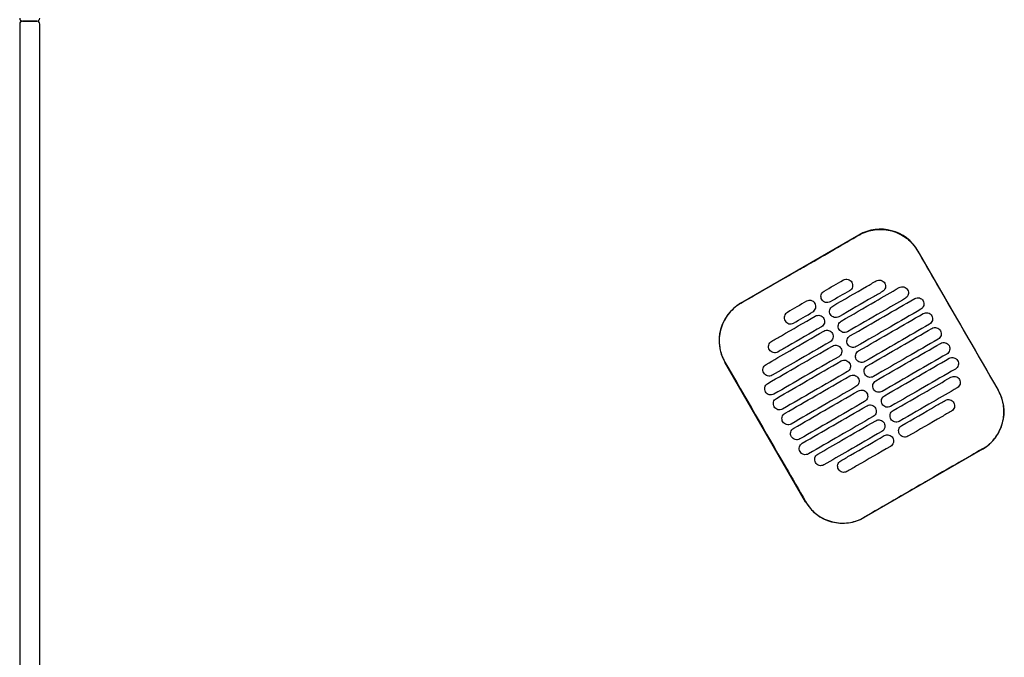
# Model space of a CAD drawing. Header units: metres. Extents: x 15.7 to 54.8, y -39.7 to 1.1.
# Tile 407 of 500: x 35.319 to 36.004, y -3.208 to -2.765. Entities that reach past the tile are written whole.
import ezdxf

# ---------------------------------------------------------------- set-up
doc = ezdxf.new("R2010")
doc.units = ezdxf.units.M
doc.header["$MEASUREMENT"] = 0
doc.layers.add('2D', color=252, linetype='Continuous')

# ---------------------------------------------------------------- blocks, each defined once
blk = doc.blocks.new('2D_QYOS_600')
for p, q in [((-0.00003, -0.971), (-0.00003, -1.855)), ((-0.00003, -0.971), (-0.00003, -1.855)), ((0.01197, -0.969), (0.00197, -0.969)), ((0.00197, -0.969), (0.01197, -0.969)), ((0.01197, -0.969), (0.00197, -0.969)), ((0.00197, -0.969), (0.01197, -0.969)), ((0.01397, -1.855), (0.01397, -0.971)), ((0.01397, -1.855), (0.01397, -0.971)), ((0.50145, -1.16528), (0.58371, -1.11776)), ((0.6247, -1.12873), (0.68072, -1.22571)), ((0.54651, -1.30325), (0.49048, -1.20626)), ((0.66975, -1.2667), (0.58749, -1.31422))]:
    blk.add_line(p, q)
for centre, radius, start, end in [((0.00197, -0.967), 0.002, 180, 270), ((0.00197, -0.967), 0.002, 180, 270), ((0.00197, -0.971), 0.002, 90, 180), ((0.00197, -0.971), 0.002, 90, 180), ((0.01197, -0.967), 0.002, 270, 0), ((0.01197, -0.967), 0.002, 270, 0), ((0.01197, -0.971), 0.002, 0, 90), ((0.01197, -0.971), 0.002, 0, 90), ((0.59872, -1.14374), 0.03, 30.01349, 120.01349), ((0.51646, -1.19126), 0.03, 120.01349, 210.01349), ((0.65474, -1.24072), 0.03, 300.01349, 30.01349), ((0.57248, -1.28824), 0.03, 210.01349, 300.01349)]:
    blk.add_arc(centre, radius, start, end)
for points, knots in [([(0.58377, -1.11786), (0.58443, -1.11748), (0.5851, -1.11712), (0.589, -1.11525), (0.59245, -1.11429), (0.59959, -1.11364), (0.60321, -1.11396), (0.61053, -1.11599), (0.61413, -1.11781), (0.62022, -1.12263), (0.62272, -1.12552), (0.6246, -1.12879)], [-8.20809, -8.20809, -8.20809, -8.20809, -7.978943, -7.978943, -6.912231, -6.912231, -5.830065, -5.830065, -4.632711, -4.632711, -3.498654, -3.498654, -3.498654, -3.498654]), ([(0.54264, -1.14163), (0.54427, -1.14069), (0.54589, -1.13975), (0.5614, -1.13079), (0.57279, -1.1242), (0.58377, -1.11786)], [-12.071476, -12.071476, -12.071476, -12.071476, -11.509189, -11.509189, -6.696301, -6.696301, -6.696301, -6.696301]), ([(0.6246, -1.12879), (0.62916, -1.13668), (0.63389, -1.14488), (0.65254, -1.17718), (0.66658, -1.20148), (0.68063, -1.22577)], [-3.18138, -3.18138, -3.18138, -3.18138, -2.673929, -2.673929, -1.133377, -1.133377, -1.133377, -1.133377]), ([(0.5655, -1.1672), (0.57337, -1.16266), (0.58123, -1.15811), (0.59134, -1.15228), (0.59358, -1.15098), (0.59581, -1.14969)], [0.699452, 0.699452, 0.699452, 0.699452, 3.425217, 3.425217, 4.200582, 4.200582, 4.200582, 4.200582]), ([(0.57293, -1.14905), (0.57335, -1.14881), (0.5739, -1.14859), (0.57508, -1.14844), (0.57563, -1.14848), (0.57671, -1.14876), (0.57723, -1.14901), (0.57819, -1.14974), (0.57855, -1.1502), (0.5788, -1.15063)], [-0.5513269, -0.5513269, -0.5513269, -0.5513269, -0.4030891, -0.4030891, -0.2776846, -0.2776846, -0.1471626, -0.1471626, 0, 0, 0, 0]), ([(0.5788, -1.15063), (0.57904, -1.15105), (0.57926, -1.1516), (0.57941, -1.15279), (0.57937, -1.15334), (0.57909, -1.15442), (0.57884, -1.15494), (0.57811, -1.15589), (0.57765, -1.15625), (0.57723, -1.1565)], [-0.5553938, -0.5553938, -0.5553938, -0.5553938, -0.4045733, -0.4045733, -0.2782728, -0.2782728, -0.147221, -0.147221, 0, 0, 0, 0]), ([(0.59581, -1.14969), (0.59624, -1.14945), (0.59679, -1.14923), (0.59797, -1.14908), (0.59852, -1.14912), (0.5996, -1.1494), (0.60011, -1.14965), (0.60107, -1.15038), (0.60144, -1.15084), (0.60168, -1.15127)], [-0.5513875, -0.5513875, -0.5513875, -0.5513875, -0.4031047, -0.4031047, -0.2776919, -0.2776919, -0.1471638, -0.1471638, 0, 0, 0, 0]), ([(0.55793, -1.16268), (0.55768, -1.16226), (0.55746, -1.16171), (0.55731, -1.16052), (0.55735, -1.15997), (0.55763, -1.15889), (0.55788, -1.15838), (0.55861, -1.15742), (0.55907, -1.15706), (0.5595, -1.15681)], [-0.5554178, -0.5554178, -0.5554178, -0.5554178, -0.4045751, -0.4045751, -0.2782741, -0.2782741, -0.1472211, -0.1472211, 0, 0, 0, 0]), ([(0.60012, -1.15714), (0.59788, -1.15843), (0.59564, -1.15972), (0.58553, -1.16556), (0.57767, -1.17011), (0.5698, -1.17465)], [2.649916, 2.649916, 2.649916, 2.649916, 3.425249, 3.425249, 6.151046, 6.151046, 6.151046, 6.151046]), ([(0.5715, -1.17759), (0.57937, -1.17305), (0.58724, -1.1685), (0.60066, -1.16075), (0.60622, -1.15754), (0.61177, -1.15433)], [0.699452, 0.699452, 0.699452, 0.699452, 3.42526, 3.42526, 5.350619, 5.350619, 5.350619, 5.350619]), ([(0.60168, -1.15127), (0.60193, -1.15169), (0.60215, -1.15224), (0.6023, -1.15343), (0.60226, -1.15398), (0.60198, -1.15506), (0.60173, -1.15557), (0.601, -1.15653), (0.60054, -1.15689), (0.60012, -1.15714)], [-0.5553353, -0.5553353, -0.5553353, -0.5553353, -0.4045593, -0.4045593, -0.278267, -0.278267, -0.1472205, -0.1472205, 0, 0, 0, 0]), ([(0.61177, -1.15433), (0.6122, -1.15408), (0.61275, -1.15387), (0.61393, -1.15372), (0.61448, -1.15375), (0.61556, -1.15404), (0.61607, -1.15429), (0.61703, -1.15502), (0.6174, -1.15548), (0.61764, -1.1559)], [-0.5514248, -0.5514248, -0.5514248, -0.5514248, -0.4031161, -0.4031161, -0.2776965, -0.2776965, -0.1471644, -0.1471644, 0, 0, 0, 0]), ([(0.61764, -1.1559), (0.61789, -1.15633), (0.61811, -1.15688), (0.61826, -1.15807), (0.61822, -1.15862), (0.61794, -1.15969), (0.61769, -1.16021), (0.61696, -1.16117), (0.6165, -1.16153), (0.61608, -1.16178)], [-0.5553003, -0.5553003, -0.5553003, -0.5553003, -0.4045497, -0.4045497, -0.2782639, -0.2782639, -0.1472208, -0.1472208, 0, 0, 0, 0]), ([(0.55325, -1.16538), (0.55301, -1.16496), (0.55264, -1.1645), (0.55168, -1.16377), (0.55116, -1.16352), (0.55009, -1.16324), (0.54953, -1.1632), (0.54835, -1.16335), (0.54781, -1.16357), (0.54738, -1.16381)], [0, 0, 0, 0, 0.1471605, 0.1471605, 0.2776781, 0.2776781, 0.4030803, 0.4030803, 0.5512777, 0.5512777, 0.5512777, 0.5512777]), ([(0.5638, -1.16426), (0.56337, -1.1645), (0.56283, -1.16472), (0.56164, -1.16487), (0.56109, -1.16483), (0.56002, -1.16455), (0.5595, -1.1643), (0.55854, -1.16357), (0.55817, -1.16311), (0.55793, -1.16268)], [-0.5512937, -0.5512937, -0.5512937, -0.5512937, -0.403082, -0.403082, -0.27768, -0.27768, -0.1471612, -0.1471612, 0, 0, 0, 0]), ([(0.61608, -1.16178), (0.61052, -1.16499), (0.60496, -1.1682), (0.59154, -1.17595), (0.58367, -1.1805), (0.5758, -1.18504)], [1.499949, 1.499949, 1.499949, 1.499949, 3.425284, 3.425284, 6.151116, 6.151116, 6.151116, 6.151116]), ([(0.5775, -1.18798), (0.58537, -1.18344), (0.59324, -1.1789), (0.60825, -1.17022), (0.61539, -1.1661), (0.62254, -1.16197)], [0.699452, 0.699452, 0.699452, 0.699452, 3.425292, 3.425292, 5.900643, 5.900643, 5.900643, 5.900643]), ([(0.62254, -1.16197), (0.62296, -1.16172), (0.62351, -1.16151), (0.62469, -1.16136), (0.62525, -1.16139), (0.62632, -1.16168), (0.62684, -1.16193), (0.6278, -1.16266), (0.62816, -1.16312), (0.62841, -1.16354)], [-0.5514378, -0.5514378, -0.5514378, -0.5514378, -0.4031217, -0.4031217, -0.2776979, -0.2776979, -0.1471642, -0.1471642, 0, 0, 0, 0]), ([(0.62841, -1.16354), (0.62865, -1.16397), (0.62887, -1.16452), (0.62902, -1.16571), (0.62898, -1.16626), (0.6287, -1.16733), (0.62845, -1.16785), (0.62772, -1.16881), (0.62727, -1.16917), (0.62684, -1.16942)], [-0.5552876, -0.5552876, -0.5552876, -0.5552876, -0.4045446, -0.4045446, -0.2782629, -0.2782629, -0.1472212, -0.1472212, 0, 0, 0, 0]), ([(0.50151, -1.16538), (0.50145, -1.16541), (0.50139, -1.16544), (0.49792, -1.16748), (0.49494, -1.17014), (0.49019, -1.17646), (0.48846, -1.18006), (0.4866, -1.18736), (0.48635, -1.19097), (0.48707, -1.19749), (0.48784, -1.20037), (0.48947, -1.20416), (0.49, -1.2052), (0.49058, -1.20621)], [8.273299, 8.273299, 8.273299, 8.273299, 8.293543, 8.293543, 9.48086, 9.48086, 10.665623, 10.665623, 11.74288, 11.74288, 12.632334, 12.632334, 12.981673, 12.981673, 12.981673, 12.981673]), ([(0.55168, -1.17126), (0.55211, -1.17101), (0.55257, -1.17065), (0.55329, -1.16969), (0.55355, -1.16917), (0.55383, -1.1681), (0.55386, -1.16755), (0.55372, -1.16636), (0.5535, -1.16581), (0.55325, -1.16538)], [0, 0, 0, 0, 0.1472222, 0.1472222, 0.2782773, 0.2782773, 0.4045795, 0.4045795, 0.5554397, 0.5554397, 0.5554397, 0.5554397]), ([(0.56393, -1.17307), (0.56369, -1.17265), (0.56347, -1.1721), (0.56332, -1.17091), (0.56335, -1.17036), (0.56364, -1.16929), (0.56389, -1.16877), (0.56462, -1.16781), (0.56507, -1.16745), (0.5655, -1.1672)], [-0.5553983, -0.5553983, -0.5553983, -0.5553983, -0.4045681, -0.4045681, -0.278271, -0.278271, -0.1472202, -0.1472202, 0, 0, 0, 0]), ([(0.62684, -1.16942), (0.6197, -1.17354), (0.61255, -1.17767), (0.59754, -1.18634), (0.58967, -1.19089), (0.5818, -1.19543)], [0.949973, 0.949973, 0.949973, 0.949973, 3.425307, 3.425307, 6.151164, 6.151164, 6.151164, 6.151164]), ([(0.52307, -1.19171), (0.52531, -1.19042), (0.52754, -1.18913), (0.53765, -1.18329), (0.54552, -1.17875), (0.55338, -1.1742)], [2.649852, 2.649852, 2.649852, 2.649852, 3.425217, 3.425217, 6.150983, 6.150983, 6.150983, 6.150983]), ([(0.53395, -1.17157), (0.53353, -1.17181), (0.53307, -1.17218), (0.53234, -1.17313), (0.53209, -1.17365), (0.53181, -1.17472), (0.53177, -1.17528), (0.53192, -1.17647), (0.53214, -1.17702), (0.53238, -1.17744)], [0, 0, 0, 0, 0.147223, 0.147223, 0.2782783, 0.2782783, 0.4045781, 0.4045781, 0.5554474, 0.5554474, 0.5554474, 0.5554474]), ([(0.53238, -1.17744), (0.53263, -1.17786), (0.53299, -1.17832), (0.53395, -1.17906), (0.53447, -1.17931), (0.53555, -1.17959), (0.5361, -1.17963), (0.53728, -1.17948), (0.53783, -1.17926), (0.53825, -1.17902)], [0, 0, 0, 0, 0.1471602, 0.1471602, 0.2776775, 0.2776775, 0.4030818, 0.4030818, 0.5512681, 0.5512681, 0.5512681, 0.5512681]), ([(0.55338, -1.1742), (0.55381, -1.17396), (0.55436, -1.17374), (0.55554, -1.17359), (0.55609, -1.17363), (0.55717, -1.17391), (0.55768, -1.17416), (0.55864, -1.17489), (0.55901, -1.17535), (0.55925, -1.17578)], [-0.5512944, -0.5512944, -0.5512944, -0.5512944, -0.4030833, -0.4030833, -0.2776787, -0.2776787, -0.1471599, -0.1471599, 0, 0, 0, 0]), ([(0.55925, -1.17578), (0.5595, -1.1762), (0.55972, -1.17675), (0.55987, -1.17794), (0.55983, -1.17849), (0.55955, -1.17957), (0.5593, -1.18008), (0.55857, -1.18104), (0.55811, -1.1814), (0.55769, -1.18165)], [-0.5554159, -0.5554159, -0.5554159, -0.5554159, -0.4045716, -0.4045716, -0.2782736, -0.2782736, -0.1472211, -0.1472211, 0, 0, 0, 0]), ([(0.5698, -1.17465), (0.56938, -1.17489), (0.56883, -1.17511), (0.56765, -1.17526), (0.56709, -1.17522), (0.56602, -1.17494), (0.5655, -1.17469), (0.56454, -1.17396), (0.56418, -1.1735), (0.56393, -1.17307)], [-0.5513071, -0.5513071, -0.5513071, -0.5513071, -0.4030846, -0.4030846, -0.2776802, -0.2776802, -0.1471604, -0.1471604, 0, 0, 0, 0]), ([(0.56993, -1.18347), (0.56969, -1.18304), (0.56947, -1.18249), (0.56932, -1.1813), (0.56936, -1.18075), (0.56964, -1.17968), (0.56989, -1.17916), (0.57062, -1.1782), (0.57108, -1.17784), (0.5715, -1.17759)], [-0.5553838, -0.5553838, -0.5553838, -0.5553838, -0.4045626, -0.4045626, -0.2782686, -0.2782686, -0.1472195, -0.1472195, 0, 0, 0, 0]), ([(0.58351, -1.19838), (0.59137, -1.19383), (0.59924, -1.18929), (0.61425, -1.18061), (0.6214, -1.17649), (0.62854, -1.17236)], [0.699452, 0.699452, 0.699452, 0.699452, 3.425313, 3.425313, 5.900643, 5.900643, 5.900643, 5.900643]), ([(0.62854, -1.17236), (0.62896, -1.17212), (0.62951, -1.1719), (0.63069, -1.17175), (0.63125, -1.17179), (0.63232, -1.17207), (0.63284, -1.17232), (0.6338, -1.17305), (0.63417, -1.17351), (0.63441, -1.17393)], [-0.5514274, -0.5514274, -0.5514274, -0.5514274, -0.4031209, -0.4031209, -0.2776962, -0.2776962, -0.1471634, -0.1471634, 0, 0, 0, 0]), ([(0.63441, -1.17393), (0.63466, -1.17436), (0.63488, -1.17491), (0.63502, -1.1761), (0.63499, -1.17665), (0.63471, -1.17772), (0.63445, -1.17824), (0.63373, -1.1792), (0.63327, -1.17956), (0.63284, -1.17981)], [-0.5552953, -0.5552953, -0.5552953, -0.5552953, -0.4045437, -0.4045437, -0.2782634, -0.2782634, -0.1472215, -0.1472215, 0, 0, 0, 0]), ([(0.51911, -1.20786), (0.52467, -1.20465), (0.53023, -1.20144), (0.54365, -1.19368), (0.55152, -1.18914), (0.55939, -1.18459)], [1.499901, 1.499901, 1.499901, 1.499901, 3.42526, 3.42526, 6.151068, 6.151068, 6.151068, 6.151068]), ([(0.55769, -1.18165), (0.54982, -1.18619), (0.54195, -1.19074), (0.53185, -1.19657), (0.52961, -1.19787), (0.52737, -1.19916)], [0.699452, 0.699452, 0.699452, 0.699452, 3.425249, 3.425249, 4.200582, 4.200582, 4.200582, 4.200582]), ([(0.55939, -1.18459), (0.55981, -1.18435), (0.56036, -1.18413), (0.56154, -1.18398), (0.56209, -1.18402), (0.56317, -1.1843), (0.56369, -1.18455), (0.56465, -1.18528), (0.56501, -1.18574), (0.56526, -1.18617)], [-0.5513075, -0.5513075, -0.5513075, -0.5513075, -0.4030857, -0.4030857, -0.2776792, -0.2776792, -0.1471593, -0.1471593, 0, 0, 0, 0]), ([(0.5758, -1.18504), (0.57538, -1.18529), (0.57483, -1.1855), (0.57365, -1.18565), (0.5731, -1.18562), (0.57202, -1.18533), (0.5715, -1.18508), (0.57054, -1.18435), (0.57018, -1.18389), (0.56993, -1.18347)], [-0.5513171, -0.5513171, -0.5513171, -0.5513171, -0.4030867, -0.4030867, -0.2776803, -0.2776803, -0.1471597, -0.1471597, 0, 0, 0, 0]), ([(0.63284, -1.17981), (0.6257, -1.18393), (0.61855, -1.18806), (0.60354, -1.19673), (0.59567, -1.20128), (0.58781, -1.20582)], [0.949998, 0.949998, 0.949998, 0.949998, 3.42532, 3.42532, 6.151189, 6.151189, 6.151189, 6.151189]), ([(0.58951, -1.20877), (0.59738, -1.20422), (0.60524, -1.19968), (0.62026, -1.191), (0.6274, -1.18688), (0.63454, -1.18275)], [0.699452, 0.699452, 0.699452, 0.699452, 3.425322, 3.425322, 5.900643, 5.900643, 5.900643, 5.900643]), ([(0.63454, -1.18275), (0.63497, -1.18251), (0.63552, -1.18229), (0.6367, -1.18214), (0.63725, -1.18218), (0.63833, -1.18246), (0.63884, -1.18271), (0.6398, -1.18344), (0.64017, -1.1839), (0.64041, -1.18433)], [-0.5514139, -0.5514139, -0.5514139, -0.5514139, -0.4031194, -0.4031194, -0.2776944, -0.2776944, -0.1471626, -0.1471626, 0, 0, 0, 0]), ([(0.64041, -1.18433), (0.64066, -1.18475), (0.64088, -1.1853), (0.64103, -1.18649), (0.64099, -1.18704), (0.64071, -1.18812), (0.64046, -1.18863), (0.63973, -1.18959), (0.63927, -1.18995), (0.63885, -1.1902)], [-0.5553076, -0.5553076, -0.5553076, -0.5553076, -0.4045445, -0.4045445, -0.2782646, -0.2782646, -0.1472219, -0.1472219, 0, 0, 0, 0]), ([(0.5215, -1.19758), (0.52126, -1.19716), (0.52104, -1.19661), (0.52089, -1.19542), (0.52092, -1.19487), (0.52121, -1.1938), (0.52146, -1.19328), (0.52219, -1.19232), (0.52264, -1.19196), (0.52307, -1.19171)], [-0.555418, -0.555418, -0.555418, -0.555418, -0.4045683, -0.4045683, -0.2782762, -0.2782762, -0.1472238, -0.1472238, 0, 0, 0, 0]), ([(0.56526, -1.18617), (0.5655, -1.18659), (0.56572, -1.18714), (0.56587, -1.18833), (0.56583, -1.18888), (0.56555, -1.18996), (0.5653, -1.19047), (0.56457, -1.19143), (0.56411, -1.19179), (0.56369, -1.19204)], [-0.555397, -0.555397, -0.555397, -0.555397, -0.4045652, -0.4045652, -0.2782705, -0.2782705, -0.1472202, -0.1472202, 0, 0, 0, 0]), ([(0.57593, -1.19386), (0.57569, -1.19343), (0.57547, -1.19288), (0.57532, -1.19169), (0.57536, -1.19114), (0.57564, -1.19007), (0.57589, -1.18955), (0.57662, -1.1886), (0.57708, -1.18823), (0.5775, -1.18798)], [-0.5553742, -0.5553742, -0.5553742, -0.5553742, -0.4045587, -0.4045587, -0.278267, -0.278267, -0.1472191, -0.1472191, 0, 0, 0, 0]), ([(0.63885, -1.1902), (0.6317, -1.19432), (0.62456, -1.19845), (0.60954, -1.20712), (0.60168, -1.21167), (0.59381, -1.21621)], [0.950001, 0.950001, 0.950001, 0.950001, 3.425322, 3.425322, 6.151192, 6.151192, 6.151192, 6.151192]), ([(0.52035, -1.221), (0.5275, -1.21687), (0.53464, -1.21274), (0.54965, -1.20407), (0.55752, -1.19953), (0.56539, -1.19498)], [0.949941, 0.949941, 0.949941, 0.949941, 3.425292, 3.425292, 6.151132, 6.151132, 6.151132, 6.151132]), ([(0.52737, -1.19916), (0.52695, -1.1994), (0.5264, -1.19962), (0.52522, -1.19977), (0.52466, -1.19973), (0.52359, -1.19945), (0.52307, -1.1992), (0.52211, -1.19847), (0.52175, -1.19801), (0.5215, -1.19758)], [-0.5513007, -0.5513007, -0.5513007, -0.5513007, -0.4030941, -0.4030941, -0.2776814, -0.2776814, -0.1471603, -0.1471603, 0, 0, 0, 0]), ([(0.56369, -1.19204), (0.55582, -1.19658), (0.54795, -1.20113), (0.53453, -1.20888), (0.52897, -1.21209), (0.52341, -1.2153)], [0.699452, 0.699452, 0.699452, 0.699452, 3.425284, 3.425284, 5.350619, 5.350619, 5.350619, 5.350619]), ([(0.56539, -1.19498), (0.56581, -1.19474), (0.56636, -1.19452), (0.56754, -1.19437), (0.56809, -1.19441), (0.56917, -1.19469), (0.56969, -1.19494), (0.57065, -1.19567), (0.57101, -1.19613), (0.57126, -1.19656)], [-0.5513173, -0.5513173, -0.5513173, -0.5513173, -0.4030875, -0.4030875, -0.2776797, -0.2776797, -0.147159, -0.147159, 0, 0, 0, 0]), ([(0.57126, -1.19656), (0.5715, -1.19698), (0.57172, -1.19753), (0.57187, -1.19872), (0.57183, -1.19927), (0.57155, -1.20035), (0.5713, -1.20086), (0.57057, -1.20182), (0.57012, -1.20218), (0.56969, -1.20243)], [-0.555383, -0.555383, -0.555383, -0.555383, -0.4045604, -0.4045604, -0.2782682, -0.2782682, -0.1472195, -0.1472195, 0, 0, 0, 0]), ([(0.5818, -1.19543), (0.58138, -1.19568), (0.58083, -1.19589), (0.57965, -1.19604), (0.5791, -1.19601), (0.57802, -1.19572), (0.5775, -1.19547), (0.57655, -1.19474), (0.57618, -1.19428), (0.57593, -1.19386)], [-0.5513237, -0.5513237, -0.5513237, -0.5513237, -0.4030882, -0.4030882, -0.2776804, -0.2776804, -0.1471592, -0.1471592, 0, 0, 0, 0]), ([(0.58194, -1.20425), (0.58169, -1.20383), (0.58147, -1.20327), (0.58132, -1.20209), (0.58136, -1.20153), (0.58164, -1.20046), (0.58189, -1.19994), (0.58262, -1.19899), (0.58308, -1.19862), (0.58351, -1.19838)], [-0.5553693, -0.5553693, -0.5553693, -0.5553693, -0.4045566, -0.4045566, -0.2782661, -0.2782661, -0.1472189, -0.1472189, 0, 0, 0, 0]), ([(0.59551, -1.21916), (0.60338, -1.21461), (0.61125, -1.21007), (0.62626, -1.2014), (0.6334, -1.19727), (0.64055, -1.19314)], [0.699452, 0.699452, 0.699452, 0.699452, 3.425321, 3.425321, 5.900643, 5.900643, 5.900643, 5.900643]), ([(0.64055, -1.19314), (0.64097, -1.1929), (0.64152, -1.19268), (0.6427, -1.19253), (0.64325, -1.19257), (0.64433, -1.19285), (0.64485, -1.1931), (0.64581, -1.19383), (0.64617, -1.19429), (0.64642, -1.19472)], [-0.551397, -0.551397, -0.551397, -0.551397, -0.4031173, -0.4031173, -0.2776925, -0.2776925, -0.1471621, -0.1471621, 0, 0, 0, 0]), ([(0.64642, -1.19472), (0.64666, -1.19514), (0.64688, -1.19569), (0.64703, -1.19688), (0.64699, -1.19743), (0.64671, -1.19851), (0.64646, -1.19902), (0.64573, -1.19998), (0.64527, -1.20034), (0.64485, -1.20059)], [-0.5553245, -0.5553245, -0.5553245, -0.5553245, -0.4045471, -0.4045471, -0.2782667, -0.2782667, -0.1472226, -0.1472226, 0, 0, 0, 0]), ([(0.56969, -1.20243), (0.56182, -1.20697), (0.55396, -1.21152), (0.53894, -1.22019), (0.5318, -1.22432), (0.52465, -1.22845)], [0.699452, 0.699452, 0.699452, 0.699452, 3.425308, 3.425308, 5.900643, 5.900643, 5.900643, 5.900643]), ([(0.52636, -1.23139), (0.5335, -1.22726), (0.54064, -1.22314), (0.55566, -1.21446), (0.56352, -1.20992), (0.57139, -1.20537)], [0.949982, 0.949982, 0.949982, 0.949982, 3.425312, 3.425312, 6.151173, 6.151173, 6.151173, 6.151173]), ([(0.57139, -1.20537), (0.57181, -1.20513), (0.57236, -1.20491), (0.57354, -1.20476), (0.5741, -1.2048), (0.57517, -1.20508), (0.57569, -1.20533), (0.57665, -1.20606), (0.57702, -1.20652), (0.57726, -1.20695)], [-0.5513238, -0.5513238, -0.5513238, -0.5513238, -0.4030887, -0.4030887, -0.27768, -0.27768, -0.1471588, -0.1471588, 0, 0, 0, 0]), ([(0.58781, -1.20582), (0.58738, -1.20607), (0.58684, -1.20628), (0.58565, -1.20643), (0.5851, -1.2064), (0.58403, -1.20612), (0.58351, -1.20586), (0.58255, -1.20513), (0.58218, -1.20467), (0.58194, -1.20425)], [-0.551327, -0.551327, -0.551327, -0.551327, -0.403089, -0.403089, -0.2776804, -0.2776804, -0.1471589, -0.1471589, 0, 0, 0, 0]), ([(0.64485, -1.20059), (0.6377, -1.20472), (0.63056, -1.20884), (0.61555, -1.21751), (0.60768, -1.22206), (0.59981, -1.2266)], [0.949982, 0.949982, 0.949982, 0.949982, 3.425312, 3.425312, 6.151173, 6.151173, 6.151173, 6.151173]), ([(0.60151, -1.22955), (0.60938, -1.225), (0.61725, -1.22046), (0.63226, -1.21179), (0.6394, -1.20766), (0.64655, -1.20353)], [0.699452, 0.699452, 0.699452, 0.699452, 3.425308, 3.425308, 5.900643, 5.900643, 5.900643, 5.900643]), ([(0.64655, -1.20353), (0.64697, -1.20329), (0.64752, -1.20307), (0.6487, -1.20292), (0.64925, -1.20296), (0.65033, -1.20324), (0.65085, -1.20349), (0.65181, -1.20422), (0.65217, -1.20468), (0.65242, -1.20511)], [-0.551377, -0.551377, -0.551377, -0.551377, -0.4031143, -0.4031143, -0.2776905, -0.2776905, -0.1471617, -0.1471617, 0, 0, 0, 0]), ([(0.65242, -1.20511), (0.65266, -1.20553), (0.65288, -1.20608), (0.65303, -1.20727), (0.65299, -1.20782), (0.65271, -1.2089), (0.65246, -1.20941), (0.65173, -1.21037), (0.65128, -1.21073), (0.65085, -1.21098)], [-0.5553462, -0.5553462, -0.5553462, -0.5553462, -0.4045514, -0.4045514, -0.2782696, -0.2782696, -0.1472236, -0.1472236, 0, 0, 0, 0]), ([(0.49058, -1.20621), (0.50462, -1.2305), (0.51866, -1.25479), (0.53733, -1.28712), (0.54196, -1.29516), (0.5466, -1.30319)], [1.133412, 1.133412, 1.133412, 1.133412, 2.681586, 2.681586, 3.193366, 3.193366, 3.193366, 3.193366]), ([(0.51754, -1.21373), (0.5173, -1.21331), (0.51708, -1.21275), (0.51693, -1.21157), (0.51697, -1.21101), (0.51725, -1.20994), (0.5175, -1.20942), (0.51823, -1.20847), (0.51869, -1.2081), (0.51911, -1.20786)], [-0.55538, -0.55538, -0.55538, -0.55538, -0.4045589, -0.4045589, -0.278273, -0.278273, -0.147224, -0.147224, 0, 0, 0, 0]), ([(0.57726, -1.20695), (0.57751, -1.20737), (0.57773, -1.20792), (0.57787, -1.20911), (0.57784, -1.20966), (0.57756, -1.21074), (0.5773, -1.21126), (0.57658, -1.21221), (0.57612, -1.21257), (0.57569, -1.21282)], [-0.5553737, -0.5553737, -0.5553737, -0.5553737, -0.4045574, -0.4045574, -0.2782667, -0.2782667, -0.1472191, -0.1472191, 0, 0, 0, 0]), ([(0.58794, -1.21464), (0.5877, -1.21422), (0.58748, -1.21366), (0.58733, -1.21248), (0.58736, -1.21192), (0.58765, -1.21085), (0.5879, -1.21033), (0.58863, -1.20938), (0.58908, -1.20901), (0.58951, -1.20877)], [-0.5553691, -0.5553691, -0.5553691, -0.5553691, -0.4045561, -0.4045561, -0.278266, -0.278266, -0.1472189, -0.1472189, 0, 0, 0, 0]), ([(0.65085, -1.21098), (0.64371, -1.21511), (0.63656, -1.21923), (0.62155, -1.22791), (0.61368, -1.23245), (0.60581, -1.237)], [0.949941, 0.949941, 0.949941, 0.949941, 3.425291, 3.425291, 6.151132, 6.151132, 6.151132, 6.151132]), ([(0.52341, -1.2153), (0.52299, -1.21555), (0.52244, -1.21576), (0.52126, -1.21591), (0.52071, -1.21588), (0.51963, -1.2156), (0.51911, -1.21534), (0.51816, -1.21461), (0.51779, -1.21415), (0.51754, -1.21373)], [-0.551342, -0.551342, -0.551342, -0.551342, -0.4031061, -0.4031061, -0.2776864, -0.2776864, -0.147161, -0.147161, 0, 0, 0, 0]), ([(0.57569, -1.21282), (0.56783, -1.21736), (0.55996, -1.22191), (0.54495, -1.23058), (0.5378, -1.23471), (0.53066, -1.23884)], [0.699452, 0.699452, 0.699452, 0.699452, 3.425321, 3.425321, 5.900643, 5.900643, 5.900643, 5.900643]), ([(0.53236, -1.24178), (0.5395, -1.23765), (0.54665, -1.23353), (0.56166, -1.22485), (0.56953, -1.22031), (0.57739, -1.21576)], [0.950001, 0.950001, 0.950001, 0.950001, 3.425322, 3.425322, 6.151192, 6.151192, 6.151192, 6.151192]), ([(0.57739, -1.21576), (0.57782, -1.21552), (0.57837, -1.2153), (0.57955, -1.21515), (0.5801, -1.21519), (0.58118, -1.21547), (0.58169, -1.21572), (0.58265, -1.21645), (0.58302, -1.21691), (0.58326, -1.21734)], [-0.551327, -0.551327, -0.551327, -0.551327, -0.4030892, -0.4030892, -0.2776802, -0.2776802, -0.1471588, -0.1471588, 0, 0, 0, 0]), ([(0.58326, -1.21734), (0.58351, -1.21776), (0.58373, -1.21831), (0.58388, -1.2195), (0.58384, -1.22005), (0.58356, -1.22113), (0.58331, -1.22165), (0.58258, -1.2226), (0.58212, -1.22297), (0.5817, -1.22321)], [-0.5553691, -0.5553691, -0.5553691, -0.5553691, -0.4045561, -0.4045561, -0.278266, -0.278266, -0.1472189, -0.1472189, 0, 0, 0, 0]), ([(0.59381, -1.21621), (0.59339, -1.21646), (0.59284, -1.21668), (0.59166, -1.21682), (0.5911, -1.21679), (0.59003, -1.21651), (0.58951, -1.21625), (0.58855, -1.21552), (0.58819, -1.21506), (0.58794, -1.21464)], [-0.551327, -0.551327, -0.551327, -0.551327, -0.4030892, -0.4030892, -0.2776802, -0.2776802, -0.1471588, -0.1471588, 0, 0, 0, 0]), ([(0.60751, -1.23994), (0.61538, -1.23539), (0.62325, -1.23085), (0.63668, -1.22309), (0.64223, -1.21988), (0.64779, -1.21667)], [0.699452, 0.699452, 0.699452, 0.699452, 3.425284, 3.425284, 5.350619, 5.350619, 5.350619, 5.350619]), ([(0.64779, -1.21667), (0.64821, -1.21643), (0.64876, -1.21621), (0.64994, -1.21606), (0.65049, -1.2161), (0.65157, -1.21638), (0.65209, -1.21663), (0.65305, -1.21737), (0.65341, -1.21782), (0.65366, -1.21825)], [-0.5513421, -0.5513421, -0.5513421, -0.5513421, -0.4031061, -0.4031061, -0.2776864, -0.2776864, -0.147161, -0.147161, 0, 0, 0, 0]), ([(0.65366, -1.21825), (0.6539, -1.21867), (0.65412, -1.21922), (0.65427, -1.22041), (0.65423, -1.22096), (0.65395, -1.22204), (0.6537, -1.22256), (0.65297, -1.22351), (0.65252, -1.22388), (0.65209, -1.22412)], [-0.5553798, -0.5553798, -0.5553798, -0.5553798, -0.4045588, -0.4045588, -0.278273, -0.278273, -0.147224, -0.147224, 0, 0, 0, 0]), ([(0.51878, -1.22687), (0.51854, -1.22645), (0.51832, -1.2259), (0.51817, -1.22471), (0.51821, -1.22415), (0.51849, -1.22308), (0.51874, -1.22256), (0.51947, -1.22161), (0.51993, -1.22124), (0.52035, -1.221)], [-0.5553464, -0.5553464, -0.5553464, -0.5553464, -0.4045515, -0.4045515, -0.2782697, -0.2782697, -0.1472236, -0.1472236, 0, 0, 0, 0]), ([(0.5817, -1.22321), (0.57383, -1.22776), (0.56596, -1.2323), (0.55095, -1.24097), (0.5438, -1.2451), (0.53666, -1.24923)], [0.699452, 0.699452, 0.699452, 0.699452, 3.425322, 3.425322, 5.900643, 5.900643, 5.900643, 5.900643]), ([(0.5834, -1.22615), (0.58382, -1.22591), (0.58437, -1.22569), (0.58555, -1.22554), (0.5861, -1.22558), (0.58718, -1.22586), (0.5877, -1.22611), (0.58866, -1.22685), (0.58902, -1.22731), (0.58927, -1.22773)], [-0.5513269, -0.5513269, -0.5513269, -0.5513269, -0.403089, -0.403089, -0.2776804, -0.2776804, -0.1471589, -0.1471589, 0, 0, 0, 0]), ([(0.59394, -1.22503), (0.5937, -1.22461), (0.59348, -1.22406), (0.59333, -1.22287), (0.59337, -1.22231), (0.59365, -1.22124), (0.5939, -1.22072), (0.59463, -1.21977), (0.59509, -1.2194), (0.59551, -1.21916)], [-0.5553737, -0.5553737, -0.5553737, -0.5553737, -0.4045574, -0.4045574, -0.2782667, -0.2782667, -0.1472191, -0.1472191, 0, 0, 0, 0]), ([(0.59981, -1.2266), (0.59939, -1.22685), (0.59884, -1.22707), (0.59766, -1.22721), (0.59711, -1.22718), (0.59603, -1.2269), (0.59551, -1.22664), (0.59455, -1.22591), (0.59419, -1.22545), (0.59394, -1.22503)], [-0.5513238, -0.5513238, -0.5513238, -0.5513238, -0.4030887, -0.4030887, -0.27768, -0.27768, -0.1471588, -0.1471588, 0, 0, 0, 0]), ([(0.65209, -1.22412), (0.64653, -1.22733), (0.64098, -1.23054), (0.62755, -1.2383), (0.61968, -1.24284), (0.61182, -1.24739)], [1.499901, 1.499901, 1.499901, 1.499901, 3.42526, 3.42526, 6.151068, 6.151068, 6.151068, 6.151068]), ([(0.66969, -1.2666), (0.67097, -1.26586), (0.6722, -1.26503), (0.67535, -1.26252), (0.67713, -1.26069), (0.67866, -1.25866), (0.68096, -1.25559), (0.68264, -1.25212), (0.68461, -1.24473), (0.68488, -1.24088), (0.68395, -1.23326), (0.68274, -1.22955), (0.68078, -1.22604), (0.6807, -1.2259), (0.68063, -1.22577)], [17.619777, 17.619777, 17.619777, 17.619777, 18.064718, 18.064718, 18.827754, 18.827754, 18.827754, 19.97637, 19.97637, 21.122539, 21.122539, 22.281306, 22.281306, 22.328075, 22.328075, 22.328075, 22.328075]), ([(0.52465, -1.22845), (0.52423, -1.22869), (0.52368, -1.22891), (0.5225, -1.22906), (0.52195, -1.22902), (0.52087, -1.22874), (0.52035, -1.22849), (0.5194, -1.22775), (0.51903, -1.22729), (0.51878, -1.22687)], [-0.5513769, -0.5513769, -0.5513769, -0.5513769, -0.4031143, -0.4031143, -0.2776905, -0.2776905, -0.1471617, -0.1471617, 0, 0, 0, 0]), ([(0.52479, -1.23726), (0.52454, -1.23684), (0.52432, -1.23629), (0.52417, -1.2351), (0.52421, -1.23455), (0.52449, -1.23347), (0.52474, -1.23295), (0.52547, -1.232), (0.52593, -1.23163), (0.52636, -1.23139)], [-0.5553248, -0.5553248, -0.5553248, -0.5553248, -0.4045472, -0.4045472, -0.2782668, -0.2782668, -0.1472227, -0.1472227, 0, 0, 0, 0]), ([(0.53836, -1.25217), (0.5455, -1.24804), (0.55265, -1.24392), (0.56766, -1.23524), (0.57553, -1.2307), (0.5834, -1.22615)], [0.949998, 0.949998, 0.949998, 0.949998, 3.42532, 3.42532, 6.151189, 6.151189, 6.151189, 6.151189]), ([(0.58927, -1.22773), (0.58951, -1.22815), (0.58973, -1.2287), (0.58988, -1.22989), (0.58984, -1.23045), (0.58956, -1.23152), (0.58931, -1.23204), (0.58858, -1.23299), (0.58812, -1.23336), (0.5877, -1.2336)], [-0.5553693, -0.5553693, -0.5553693, -0.5553693, -0.4045566, -0.4045566, -0.2782661, -0.2782661, -0.1472189, -0.1472189, 0, 0, 0, 0]), ([(0.59994, -1.23542), (0.5997, -1.235), (0.59948, -1.23445), (0.59933, -1.23326), (0.59937, -1.2327), (0.59965, -1.23163), (0.5999, -1.23111), (0.60063, -1.23016), (0.60109, -1.22979), (0.60151, -1.22955)], [-0.555383, -0.555383, -0.555383, -0.555383, -0.4045605, -0.4045605, -0.2782682, -0.2782682, -0.1472195, -0.1472195, 0, 0, 0, 0]), ([(0.61352, -1.25033), (0.62138, -1.24579), (0.62925, -1.24124), (0.63936, -1.2354), (0.6416, -1.23411), (0.64383, -1.23282)], [0.699452, 0.699452, 0.699452, 0.699452, 3.425249, 3.425249, 4.200582, 4.200582, 4.200582, 4.200582]), ([(0.64383, -1.23282), (0.64426, -1.23257), (0.6448, -1.23236), (0.64599, -1.23221), (0.64654, -1.23224), (0.64761, -1.23252), (0.64813, -1.23278), (0.64909, -1.23351), (0.64946, -1.23397), (0.6497, -1.23439)], [-0.5513007, -0.5513007, -0.5513007, -0.5513007, -0.4030941, -0.4030941, -0.2776814, -0.2776814, -0.1471603, -0.1471603, 0, 0, 0, 0]), ([(0.53066, -1.23884), (0.53023, -1.23908), (0.52969, -1.2393), (0.5285, -1.23945), (0.52795, -1.23941), (0.52688, -1.23913), (0.52636, -1.23888), (0.5254, -1.23815), (0.52503, -1.23769), (0.52479, -1.23726)], [-0.5513969, -0.5513969, -0.5513969, -0.5513969, -0.4031172, -0.4031172, -0.2776925, -0.2776925, -0.1471621, -0.1471621, 0, 0, 0, 0]), ([(0.5877, -1.2336), (0.57983, -1.23815), (0.57196, -1.24269), (0.55695, -1.25136), (0.54981, -1.25549), (0.54266, -1.25962)], [0.699452, 0.699452, 0.699452, 0.699452, 3.425313, 3.425313, 5.900643, 5.900643, 5.900643, 5.900643]), ([(0.54436, -1.26256), (0.55151, -1.25843), (0.55865, -1.25431), (0.57366, -1.24564), (0.58153, -1.24109), (0.5894, -1.23655)], [0.949972, 0.949972, 0.949972, 0.949972, 3.425307, 3.425307, 6.151164, 6.151164, 6.151164, 6.151164]), ([(0.5894, -1.23655), (0.58982, -1.2363), (0.59037, -1.23608), (0.59155, -1.23594), (0.5921, -1.23597), (0.59318, -1.23625), (0.5937, -1.23651), (0.59466, -1.23724), (0.59502, -1.2377), (0.59527, -1.23812)], [-0.5513236, -0.5513236, -0.5513236, -0.5513236, -0.4030881, -0.4030881, -0.2776804, -0.2776804, -0.1471592, -0.1471592, 0, 0, 0, 0]), ([(0.59527, -1.23812), (0.59551, -1.23854), (0.59573, -1.23909), (0.59588, -1.24028), (0.59584, -1.24084), (0.59556, -1.24191), (0.59531, -1.24243), (0.59458, -1.24338), (0.59413, -1.24375), (0.5937, -1.24399)], [-0.5553742, -0.5553742, -0.5553742, -0.5553742, -0.4045587, -0.4045587, -0.278267, -0.278267, -0.1472191, -0.1472191, 0, 0, 0, 0]), ([(0.60581, -1.237), (0.60539, -1.23724), (0.60484, -1.23746), (0.60366, -1.23761), (0.60311, -1.23757), (0.60203, -1.23729), (0.60151, -1.23704), (0.60056, -1.2363), (0.60019, -1.23584), (0.59994, -1.23542)], [-0.5513173, -0.5513173, -0.5513173, -0.5513173, -0.4030875, -0.4030875, -0.2776797, -0.2776797, -0.147159, -0.147159, 0, 0, 0, 0]), ([(0.6497, -1.23439), (0.64995, -1.23482), (0.65017, -1.23537), (0.65032, -1.23656), (0.65028, -1.23711), (0.65, -1.23818), (0.64975, -1.2387), (0.64902, -1.23965), (0.64856, -1.24002), (0.64814, -1.24026)], [-0.5554179, -0.5554179, -0.5554179, -0.5554179, -0.4045683, -0.4045683, -0.2782761, -0.2782761, -0.1472238, -0.1472238, 0, 0, 0, 0]), ([(0.53079, -1.24765), (0.53055, -1.24723), (0.53033, -1.24668), (0.53018, -1.24549), (0.53021, -1.24494), (0.5305, -1.24386), (0.53075, -1.24335), (0.53148, -1.24239), (0.53193, -1.24203), (0.53236, -1.24178)], [-0.5553078, -0.5553078, -0.5553078, -0.5553078, -0.4045446, -0.4045446, -0.2782647, -0.2782647, -0.147222, -0.147222, 0, 0, 0, 0]), ([(0.5937, -1.24399), (0.58583, -1.24854), (0.57797, -1.25308), (0.56295, -1.26175), (0.55581, -1.26588), (0.54866, -1.27001)], [0.699452, 0.699452, 0.699452, 0.699452, 3.425292, 3.425292, 5.900643, 5.900643, 5.900643, 5.900643]), ([(0.5954, -1.24694), (0.59582, -1.24669), (0.59637, -1.24648), (0.59755, -1.24633), (0.59811, -1.24636), (0.59918, -1.24664), (0.5997, -1.2469), (0.60066, -1.24763), (0.60103, -1.24809), (0.60127, -1.24851)], [-0.551317, -0.551317, -0.551317, -0.551317, -0.4030867, -0.4030867, -0.2776803, -0.2776803, -0.1471597, -0.1471597, 0, 0, 0, 0]), ([(0.60595, -1.24581), (0.6057, -1.24539), (0.60548, -1.24484), (0.60533, -1.24365), (0.60537, -1.2431), (0.60565, -1.24202), (0.6059, -1.2415), (0.60663, -1.24055), (0.60709, -1.24018), (0.60751, -1.23994)], [-0.5553971, -0.5553971, -0.5553971, -0.5553971, -0.4045652, -0.4045652, -0.2782705, -0.2782705, -0.1472202, -0.1472202, 0, 0, 0, 0]), ([(0.61182, -1.24739), (0.61139, -1.24763), (0.61085, -1.24785), (0.60966, -1.248), (0.60911, -1.24796), (0.60804, -1.24768), (0.60752, -1.24743), (0.60656, -1.2467), (0.60619, -1.24624), (0.60595, -1.24581)], [-0.5513075, -0.5513075, -0.5513075, -0.5513075, -0.4030857, -0.4030857, -0.2776792, -0.2776792, -0.1471593, -0.1471593, 0, 0, 0, 0]), ([(0.64814, -1.24026), (0.6459, -1.24156), (0.64366, -1.24285), (0.63355, -1.24869), (0.62569, -1.25323), (0.61782, -1.25778)], [2.649852, 2.649852, 2.649852, 2.649852, 3.425217, 3.425217, 6.150982, 6.150982, 6.150982, 6.150982]), ([(0.53666, -1.24923), (0.53624, -1.24947), (0.53569, -1.24969), (0.53451, -1.24984), (0.53395, -1.2498), (0.53288, -1.24952), (0.53236, -1.24927), (0.5314, -1.24854), (0.53104, -1.24808), (0.53079, -1.24765)], [-0.5514137, -0.5514137, -0.5514137, -0.5514137, -0.4031194, -0.4031194, -0.2776944, -0.2776944, -0.1471627, -0.1471627, 0, 0, 0, 0]), ([(0.53679, -1.25804), (0.53655, -1.25762), (0.53633, -1.25707), (0.53618, -1.25588), (0.53622, -1.25533), (0.5365, -1.25425), (0.53675, -1.25374), (0.53748, -1.25278), (0.53794, -1.25242), (0.53836, -1.25217)], [-0.5552955, -0.5552955, -0.5552955, -0.5552955, -0.4045438, -0.4045438, -0.2782634, -0.2782634, -0.1472215, -0.1472215, 0, 0, 0, 0]), ([(0.55513, -1.2702), (0.56068, -1.26699), (0.56624, -1.26378), (0.57967, -1.25603), (0.58753, -1.25148), (0.5954, -1.24694)], [1.499949, 1.499949, 1.499949, 1.499949, 3.425284, 3.425284, 6.151116, 6.151116, 6.151116, 6.151116]), ([(0.60127, -1.24851), (0.60152, -1.24893), (0.60173, -1.24949), (0.60188, -1.25067), (0.60185, -1.25123), (0.60157, -1.2523), (0.60131, -1.25282), (0.60059, -1.25377), (0.60013, -1.25414), (0.5997, -1.25438)], [-0.5553839, -0.5553839, -0.5553839, -0.5553839, -0.4045626, -0.4045626, -0.2782686, -0.2782686, -0.1472195, -0.1472195, 0, 0, 0, 0]), ([(0.61195, -1.2562), (0.61171, -1.25578), (0.61149, -1.25523), (0.61134, -1.25404), (0.61137, -1.25349), (0.61165, -1.25241), (0.61191, -1.2519), (0.61263, -1.25094), (0.61309, -1.25058), (0.61352, -1.25033)], [-0.555416, -0.555416, -0.555416, -0.555416, -0.4045716, -0.4045716, -0.2782736, -0.2782736, -0.1472211, -0.1472211, 0, 0, 0, 0]), ([(0.54266, -1.25962), (0.54224, -1.25986), (0.54169, -1.26008), (0.54051, -1.26023), (0.53996, -1.26019), (0.53888, -1.25991), (0.53836, -1.25966), (0.5374, -1.25893), (0.53704, -1.25847), (0.53679, -1.25804)], [-0.5514273, -0.5514273, -0.5514273, -0.5514273, -0.4031209, -0.4031209, -0.2776962, -0.2776962, -0.1471634, -0.1471634, 0, 0, 0, 0]), ([(0.5997, -1.25438), (0.59184, -1.25893), (0.58397, -1.26347), (0.57054, -1.27123), (0.56499, -1.27444), (0.55943, -1.27765)], [0.699452, 0.699452, 0.699452, 0.699452, 3.42526, 3.42526, 5.350619, 5.350619, 5.350619, 5.350619]), ([(0.57109, -1.27484), (0.57333, -1.27355), (0.57556, -1.27225), (0.58567, -1.26642), (0.59354, -1.26187), (0.6014, -1.25733)], [2.649916, 2.649916, 2.649916, 2.649916, 3.425249, 3.425249, 6.151046, 6.151046, 6.151046, 6.151046]), ([(0.6014, -1.25733), (0.60183, -1.25708), (0.60238, -1.25687), (0.60356, -1.25672), (0.60411, -1.25675), (0.60519, -1.25703), (0.6057, -1.25729), (0.60666, -1.25802), (0.60703, -1.25848), (0.60727, -1.2589)], [-0.551307, -0.551307, -0.551307, -0.551307, -0.4030846, -0.4030846, -0.2776802, -0.2776802, -0.1471604, -0.1471604, 0, 0, 0, 0]), ([(0.60727, -1.2589), (0.60752, -1.25933), (0.60774, -1.25988), (0.60789, -1.26107), (0.60785, -1.26162), (0.60757, -1.26269), (0.60732, -1.26321), (0.60659, -1.26416), (0.60613, -1.26453), (0.60571, -1.26477)], [-0.5553984, -0.5553984, -0.5553984, -0.5553984, -0.4045681, -0.4045681, -0.278271, -0.278271, -0.1472202, -0.1472202, 0, 0, 0, 0]), ([(0.61782, -1.25778), (0.6174, -1.25802), (0.61685, -1.25824), (0.61567, -1.25839), (0.61511, -1.25835), (0.61404, -1.25807), (0.61352, -1.25782), (0.61256, -1.25709), (0.61219, -1.25663), (0.61195, -1.2562)], [-0.5512944, -0.5512944, -0.5512944, -0.5512944, -0.4030833, -0.4030833, -0.2776787, -0.2776787, -0.1471599, -0.1471599, 0, 0, 0, 0]), ([(0.54279, -1.26843), (0.54255, -1.26801), (0.54233, -1.26746), (0.54218, -1.26627), (0.54222, -1.26572), (0.5425, -1.26464), (0.54275, -1.26413), (0.54348, -1.26317), (0.54394, -1.26281), (0.54436, -1.26256)], [-0.5552879, -0.5552879, -0.5552879, -0.5552879, -0.4045447, -0.4045447, -0.2782629, -0.2782629, -0.1472212, -0.1472212, 0, 0, 0, 0]), ([(0.60571, -1.26477), (0.59784, -1.26932), (0.58997, -1.27386), (0.57987, -1.2797), (0.57763, -1.28099), (0.57539, -1.28229)], [0.699452, 0.699452, 0.699452, 0.699452, 3.425217, 3.425217, 4.200582, 4.200582, 4.200582, 4.200582]), ([(0.66969, -1.2666), (0.6591, -1.27272), (0.64807, -1.27908), (0.6326, -1.28802), (0.63056, -1.28919), (0.62856, -1.29035)], [-21.78268, -21.78268, -21.78268, -21.78268, -17.142885, -17.142885, -16.423665, -16.423665, -16.423665, -16.423665]), ([(0.54866, -1.27001), (0.54824, -1.27025), (0.54769, -1.27047), (0.54651, -1.27062), (0.54596, -1.27058), (0.54488, -1.2703), (0.54436, -1.27005), (0.54341, -1.26932), (0.54304, -1.26886), (0.54279, -1.26843)], [-0.5514376, -0.5514376, -0.5514376, -0.5514376, -0.4031217, -0.4031217, -0.2776979, -0.2776979, -0.1471642, -0.1471642, 0, 0, 0, 0]), ([(0.55356, -1.27607), (0.55332, -1.27565), (0.5531, -1.2751), (0.55295, -1.27391), (0.55298, -1.27336), (0.55326, -1.27228), (0.55352, -1.27177), (0.55425, -1.27081), (0.5547, -1.27045), (0.55513, -1.2702)], [-0.5553006, -0.5553006, -0.5553006, -0.5553006, -0.4045498, -0.4045498, -0.2782639, -0.2782639, -0.1472208, -0.1472208, 0, 0, 0, 0]), ([(0.55943, -1.27765), (0.55901, -1.27789), (0.55846, -1.27811), (0.55728, -1.27826), (0.55672, -1.27822), (0.55565, -1.27794), (0.55513, -1.27769), (0.55417, -1.27696), (0.55381, -1.2765), (0.55356, -1.27607)], [-0.5514247, -0.5514247, -0.5514247, -0.5514247, -0.4031161, -0.4031161, -0.2776965, -0.2776965, -0.1471644, -0.1471644, 0, 0, 0, 0]), ([(0.56952, -1.28071), (0.56928, -1.28029), (0.56906, -1.27974), (0.56891, -1.27855), (0.56894, -1.278), (0.56923, -1.27692), (0.56948, -1.27641), (0.57021, -1.27545), (0.57066, -1.27509), (0.57109, -1.27484)], [-0.5553355, -0.5553355, -0.5553355, -0.5553355, -0.4045594, -0.4045594, -0.278267, -0.278267, -0.1472206, -0.1472206, 0, 0, 0, 0]), ([(0.57539, -1.28229), (0.57497, -1.28253), (0.57442, -1.28275), (0.57324, -1.2829), (0.57268, -1.28286), (0.57161, -1.28258), (0.57109, -1.28233), (0.57013, -1.2816), (0.56977, -1.28114), (0.56952, -1.28071)], [-0.5513873, -0.5513873, -0.5513873, -0.5513873, -0.4031046, -0.4031046, -0.2776919, -0.2776919, -0.1471638, -0.1471638, 0, 0, 0, 0]), ([(0.5466, -1.30319), (0.5474, -1.30458), (0.54831, -1.3059), (0.55126, -1.30951), (0.55353, -1.31156), (0.55932, -1.31536), (0.56295, -1.31684), (0.57039, -1.31829), (0.57413, -1.31832), (0.58118, -1.31705), (0.58444, -1.31585), (0.58743, -1.31412)], [12.978915, 12.978915, 12.978915, 12.978915, 13.461173, 13.461173, 14.374287, 14.374287, 15.53872, 15.53872, 16.650066, 16.650066, 17.687358, 17.687358, 17.687358, 17.687358])]:
    blk.add_open_spline(points, degree=3, knots=knots)
for points in [[(0.54264, -1.14163), (0.52893, -1.14955), (0.51522, -1.15746), (0.50151, -1.16538)], [(0.5595, -1.15681), (0.56397, -1.15423), (0.56845, -1.15164), (0.57293, -1.14905)], [(0.57723, -1.1565), (0.57275, -1.15909), (0.56827, -1.16167), (0.5638, -1.16426)], [(0.54738, -1.16381), (0.54291, -1.1664), (0.53843, -1.16898), (0.53395, -1.17157)], [(0.53825, -1.17902), (0.54273, -1.17643), (0.54721, -1.17384), (0.55168, -1.17126)], [(0.62856, -1.29035), (0.61485, -1.29827), (0.60114, -1.3062), (0.58743, -1.31412)]]:
    blk.add_open_spline(points, degree=3)

msp = doc.modelspace()

# ---------------------------------------------------------------- block references
at = {"layer": '2D'}
msp.add_blockref('2D_QYOS_600', (35.31925, -1.79677), dxfattribs=at)

doc.saveas('drawing.dxf')
